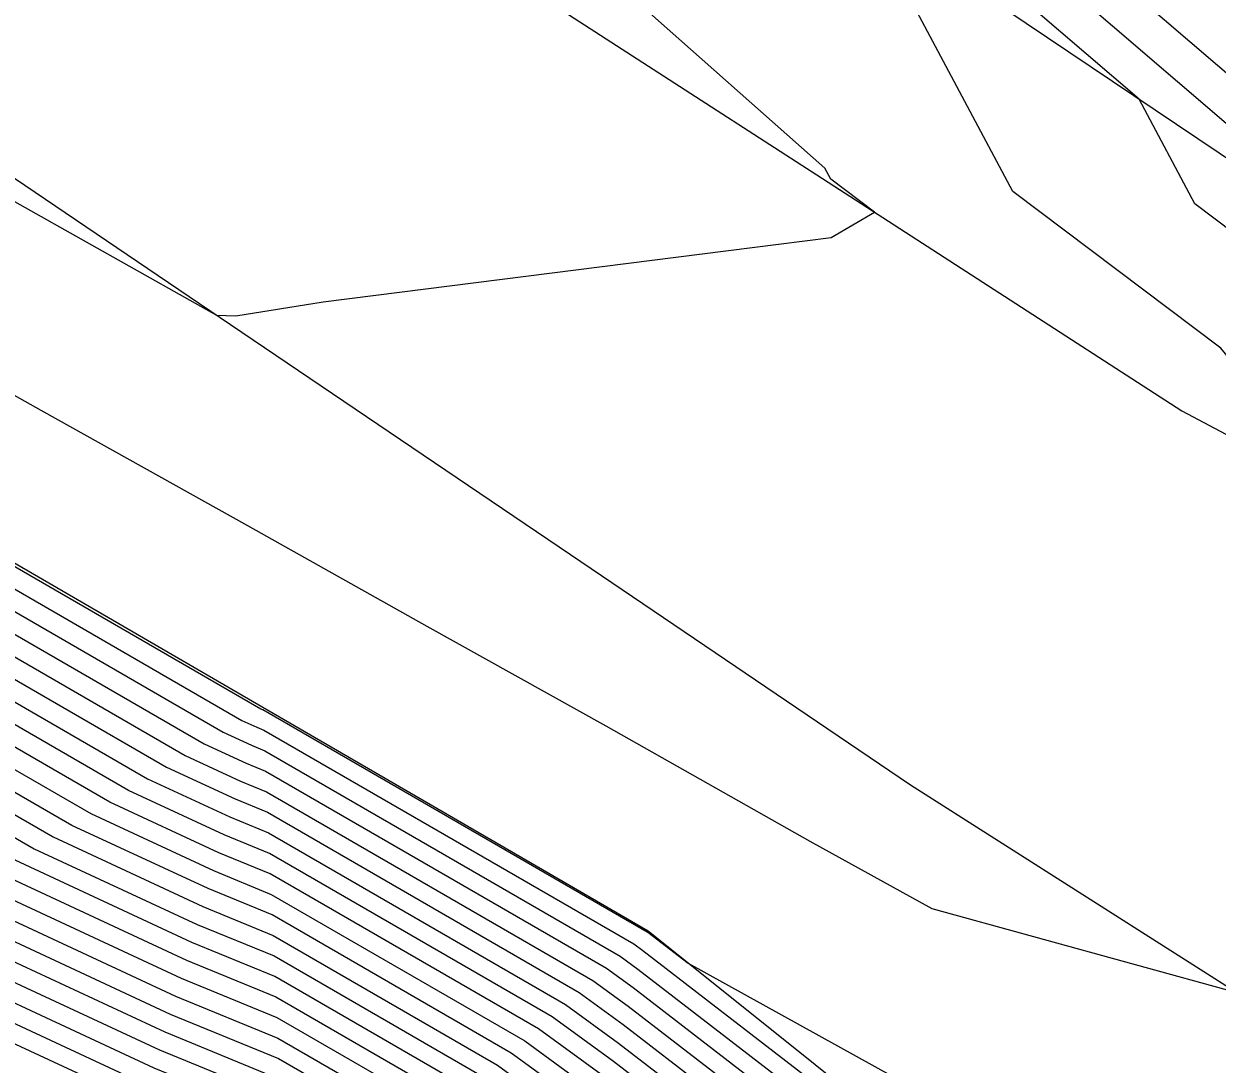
# Model space of a CAD drawing. Extents: x 2188792 to 2191981, y 386090 to 389710.
# Drawn here: x 2189307.37 to 2189328.6, y 386702.06 to 386720.56 of the extents above; entities that cross this region are included whole.
import ezdxf

# ---------------------------------------------------------------- set-up
doc = ezdxf.new("R2010")
doc.units = 0
for name, color, linetype in [('DTM Contours Major', 7, 'Continuous'), ('DTM Contours Minor', 7, 'Continuous'), ('PH Exist DTM Breakline', 7, 'Continuous')]:
    doc.layers.add(name, color=color, linetype=linetype)

msp = doc.modelspace()

# ---------------------------------------------------------------- linework, layer by layer
at = {"layer": 'DTM Contours Major'}
for points in [[(2189350.88, 386706.555), (2189344.627, 386709.166), (2189344.358, 386709.366), (2189339.883, 386711.147), (2189337.744, 386711.965), (2189337.364, 386712.161), (2189336.942, 386712.676), (2189331.419, 386717.501), (2189330.448, 386718.245), (2189325.328, 386722.636), (2189323.285, 386724.202), (2189316.915, 386727.835), (2189315.157, 386729.187), (2189313.366, 386730.564), (2189306.852, 386734.145), (2189305.466, 386735.019), (2189301.292, 386738.533), (2189297.368, 386742.451), (2189295.22, 386743.868), (2189293.396, 386745.356), (2189288.398, 386750.351), (2189286.348, 386752.015), (2189282.846, 386754.607)], [(2189283.924, 386726.215), (2189290.367, 386721.559), (2189290.55, 386721.536), (2189296.917, 386716.947), (2189297.716, 386716.537), (2189297.74, 386716.54), (2189304.088, 386711.981), (2189304.603, 386711.616), (2189310.917, 386707.968), (2189311.421, 386707.734), (2189311.658, 386707.637), (2189317.979, 386703.983), (2189318.297, 386703.751), (2189323.906, 386699.428), (2189324.042, 386699.338), (2189324.263, 386699.155), (2189328.756, 386694.606), (2189330.289, 386694.406), (2189331.889, 386693.845), (2189333.507, 386692.525), (2189336.392, 386690.588), (2189343.366, 386687.541), (2189348.457, 386680.232)], [(2189335.474, 386673.747), (2189333.256, 386681.371), (2189333.035, 386682.085), (2189330.274, 386689.297), (2189330.011, 386689.824), (2189329.029, 386691.947), (2189328.658, 386692.615), (2189323.78, 386697.553), (2189322.876, 386698.301), (2189322.322, 386698.67), (2189317.86, 386702.109), (2189316.768, 386702.905), (2189311.74, 386705.811), (2189310.939, 386706.14), (2189309.237, 386706.931), (2189304.215, 386709.833), (2189302.501, 386711.047), (2189297.452, 386714.673), (2189297.367, 386714.664), (2189294.523, 386716.121), (2189289.459, 386719.771), (2189288.754, 386719.86), (2189283.629, 386723.563)], [(2189283.335, 386720.911), (2189287.141, 386718.161), (2189288.367, 386718.007), (2189292.128, 386715.296), (2189297.019, 386712.79), (2189297.164, 386712.806), (2189300.914, 386710.113), (2189303.827, 386708.049), (2189307.556, 386705.894), (2189310.458, 386704.547), (2189311.823, 386703.986), (2189315.556, 386701.828), (2189317.424, 386700.466), (2189320.737, 386697.913), (2189321.71, 386697.264), (2189323.298, 386695.951), (2189326.92, 386692.283), (2189327.707, 386690.867), (2189328.437, 386689.291), (2189329.024, 386688.111), (2189331.075, 386682.755), (2189331.769, 386680.517)], [(2189285.527, 386716.462), (2189287.275, 386716.243), (2189289.733, 386714.471), (2189296.67, 386710.916), (2189296.876, 386710.939), (2189299.326, 386709.179), (2189303.439, 386706.265), (2189305.876, 386704.857), (2189309.977, 386702.953), (2189311.905, 386702.16), (2189314.345, 386700.75), (2189316.987, 386698.824), (2189319.152, 386697.155), (2189320.544, 386696.227), (2189322.815, 386694.349), (2189325.183, 386691.952), (2189326.385, 386689.787), (2189326.862, 386688.757), (2189327.775, 386686.925), (2189329.115, 386683.425), (2189330.282, 386679.662)], [(2189283.914, 386714.763), (2189286.184, 386714.478), (2189287.338, 386713.646), (2189296.322, 386709.043), (2189296.588, 386709.072), (2189297.739, 386708.245), (2189303.051, 386704.482), (2189304.195, 386703.821), (2189309.495, 386701.359), (2189311.988, 386700.334), (2189313.134, 386699.672), (2189316.551, 386697.181), (2189317.568, 386696.397), (2189319.379, 386695.19), (2189322.333, 386692.747), (2189323.445, 386691.621), (2189325.064, 386688.708), (2189325.287, 386688.224), (2189326.525, 386685.739), (2189327.155, 386684.095), (2189328.794, 386678.807)]]:
    msp.add_lwpolyline(points, dxfattribs=at)
at = {"layer": 'DTM Contours Minor'}
for points in [[(2189350.801, 386706.119), (2189344.37, 386708.406), (2189342.923, 386709.147), (2189337.347, 386711.279), (2189334.851, 386712.569), (2189332.078, 386715.949), (2189330.524, 386717.307), (2189330.25, 386717.516), (2189324.384, 386722.548), (2189323.031, 386723.585), (2189315.721, 386727.753), (2189314.7, 386728.539), (2189313.66, 386729.339), (2189306.16, 386733.46), (2189305.541, 386733.851), (2189300.791, 386737.85), (2189296.326, 386742.309), (2189294.813, 386743.306), (2189293.529, 386744.354), (2189287.879, 386750.001), (2189286.351, 386751.241), (2189282.379, 386754.181), (2189280.61, 386756.105), (2189277.071, 386758.782)], [(2189352.04, 386702.555), (2189346.564, 386705.333), (2189344.418, 386706.096), (2189338.242, 386709.261), (2189336.553, 386709.907), (2189329.825, 386713.383), (2189328.664, 386714.798), (2189324.964, 386717.584), (2189322.498, 386722.216), (2189322.333, 386722.362), (2189314.417, 386725.86), (2189312.642, 386727.217), (2189306.938, 386730.051), (2189304.396, 386731.888), (2189299.954, 386736.259), (2189299.713, 386736.465), (2189298.646, 386737.627), (2189294.242, 386742.024), (2189294.001, 386742.183), (2189293.796, 386742.349), (2189286.842, 386749.3), (2189286.358, 386749.693), (2189281.445, 386753.329)], [(2189286.2, 386731.478), (2189291.924, 386727.63), (2189292.453, 386727.214), (2189298.152, 386723.385), (2189298.711, 386722.941), (2189304.381, 386719.133), (2189304.976, 386718.654), (2189310.799, 386715.382), (2189311.142, 386715.369), (2189312.697, 386715.622), (2189320.798, 386716.645), (2189321.733, 386716.763), (2189322.505, 386717.217), (2189321.725, 386717.804), (2189321.62, 386718.001), (2189317.049, 386722.053), (2189314.988, 386722.964), (2189310.326, 386726.529), (2189308.058, 386727.655), (2189303.384, 386731.032)], [(2189351.48, 386704.307), (2189348.683, 386705.726), (2189344.394, 386707.251), (2189340.583, 386709.204), (2189336.95, 386710.593), (2189332.338, 386712.976), (2189329.602, 386716.311), (2189328.202, 386717.365), (2189327.213, 386719.223), (2189323.439, 386722.459), (2189322.776, 386722.968), (2189314.526, 386727.672), (2189314.242, 386727.89), (2189313.953, 386728.113), (2189308.417, 386731.156)], [(2189285.305, 386729.66), (2189288.683, 386727.389), (2189291.776, 386724.96), (2189294.936, 386722.837), (2189298.292, 386720.172), (2189301.194, 386718.223), (2189304.865, 386715.269), (2189307.673, 386713.692), (2189311.349, 386711.645), (2189314.539, 386709.851), (2189317.723, 386708.077), (2189321.357, 386706.03), (2189323.525, 386704.832), (2189328.947, 386703.333), (2189330.176, 386704.45), (2189331.648, 386703.421), (2189337.198, 386703.603), (2189341.269, 386701.058), (2189347.032, 386698.677), (2189351.321, 386696.077)], [(2189285.442, 386727.148), (2189291.099, 386722.706), (2189291.72, 386722.289), (2189297.872, 386717.404), (2189298.007, 386717.313), (2189299.577, 386716.05), (2189304.723, 386712.354), (2189304.759, 386712.33), (2189311.59, 386708.383), (2189311.613, 386708.372), (2189311.625, 386708.367), (2189318.463, 386704.414), (2189318.471, 386704.408), (2189319.188, 386703.856), (2189324.171, 386701.102), (2189326.42, 386700.48), (2189330.587, 386699.939), (2189338.106, 386697.302), (2189338.149, 386697.266), (2189338.226, 386697.215), (2189341.653, 386695.717), (2189349.617, 386692.427), (2189350.126, 386692.118)], [(2189283.983, 386726.745), (2189290.69, 386721.899), (2189290.769, 386721.889), (2189297.396, 386717.112), (2189297.786, 386716.912), (2189297.797, 386716.913), (2189304.406, 386712.168), (2189304.681, 386711.973), (2189311.253, 386708.176), (2189311.517, 386708.053), (2189311.641, 386708.002), (2189318.221, 386704.199), (2189318.384, 386704.08), (2189324.223, 386699.579), (2189324.275, 386699.545), (2189324.359, 386699.475), (2189326.073, 386697.74), (2189330.438, 386697.173), (2189334.998, 386695.573), (2189335.828, 386694.896), (2189337.309, 386693.902), (2189346.904, 386689.709), (2189349.98, 386685.292)], [(2189283.865, 386725.684), (2189290.045, 386721.219), (2189290.332, 386721.183), (2189296.438, 386716.782), (2189297.646, 386716.163), (2189297.682, 386716.167), (2189303.771, 386711.794), (2189304.526, 386711.259), (2189310.581, 386707.761), (2189311.325, 386707.416), (2189311.674, 386707.272), (2189317.737, 386703.768), (2189318.21, 386703.423), (2189323.589, 386699.276), (2189323.808, 386699.13), (2189324.166, 386698.834), (2189330.048, 386692.879)], [(2189283.806, 386725.154), (2189289.722, 386720.879), (2189290.114, 386720.83), (2189295.959, 386716.617), (2189297.577, 386715.788), (2189297.624, 386715.793), (2189303.453, 386711.607), (2189304.448, 386710.903), (2189310.245, 386707.554), (2189311.228, 386707.097), (2189311.691, 386706.907), (2189317.494, 386703.552), (2189318.122, 386703.094), (2189323.272, 386699.125), (2189323.575, 386698.923), (2189324.07, 386698.514), (2189329.701, 386692.813)], [(2189283.747, 386724.623), (2189289.399, 386720.539), (2189289.895, 386720.477), (2189295.48, 386716.452), (2189297.507, 386715.413), (2189297.567, 386715.42), (2189303.136, 386711.421), (2189304.37, 386710.546), (2189309.909, 386707.346), (2189311.132, 386706.778), (2189311.707, 386706.542), (2189317.252, 386703.337), (2189318.035, 386702.766), (2189322.955, 386698.973), (2189323.342, 386698.715), (2189323.973, 386698.194), (2189329.353, 386692.747), (2189329.558, 386692.379), (2189330.641, 386690.037), (2189330.774, 386689.771), (2189333.819, 386681.817), (2189333.851, 386681.713), (2189334.202, 386680.505)], [(2189283.688, 386724.093), (2189289.077, 386720.2), (2189289.677, 386720.124), (2189295.001, 386716.287), (2189297.437, 386715.038), (2189297.509, 386715.046), (2189302.819, 386711.234), (2189304.293, 386710.189), (2189309.573, 386707.139), (2189311.036, 386706.459), (2189311.724, 386706.177), (2189317.01, 386703.121), (2189317.948, 386702.437), (2189322.638, 386698.822), (2189323.109, 386698.508), (2189323.877, 386697.873), (2189329.006, 386692.681), (2189329.293, 386692.163), (2189330.326, 386689.931), (2189330.524, 386689.534), (2189333.427, 386681.951), (2189333.553, 386681.542), (2189334.943, 386676.768)], [(2189335.063, 386673.969), (2189332.958, 386681.2), (2189332.643, 386682.219), (2189330.024, 386689.059), (2189329.696, 386689.717), (2189328.765, 386691.731), (2189328.31, 386692.548), (2189323.684, 386697.232), (2189322.643, 386698.093), (2189322.005, 386698.519), (2189317.773, 386701.78), (2189316.525, 386702.69), (2189311.757, 386705.446), (2189310.843, 386705.822), (2189308.901, 386706.724), (2189304.138, 386709.476), (2189302.184, 386710.86), (2189297.394, 386714.3), (2189297.298, 386714.289), (2189294.044, 386715.956), (2189289.24, 386719.418), (2189288.431, 386719.52), (2189283.57, 386723.032)], [(2189283.512, 386722.502), (2189288.109, 386719.18), (2189289.022, 386719.066), (2189293.565, 386715.791), (2189297.228, 386713.914), (2189297.336, 386713.926), (2189301.866, 386710.674), (2189304.06, 386709.119), (2189308.565, 386706.517), (2189310.747, 386705.503), (2189311.773, 386705.081), (2189316.283, 386702.474), (2189317.686, 386701.452), (2189321.688, 386698.367), (2189322.41, 386697.886), (2189323.587, 386696.912), (2189327.963, 386692.482), (2189328.5, 386691.515), (2189329.381, 386689.611), (2189329.774, 386688.822), (2189332.251, 386682.353), (2189332.661, 386681.029), (2189334.651, 386674.19)], [(2189334.24, 386674.411), (2189332.364, 386680.859), (2189331.859, 386682.487), (2189329.524, 386688.585), (2189329.066, 386689.504), (2189328.236, 386691.299), (2189327.615, 386692.416), (2189323.491, 386696.592), (2189322.176, 386697.679), (2189321.371, 386698.216), (2189317.598, 386701.123), (2189316.041, 386702.259), (2189311.79, 386704.716), (2189310.651, 386705.184), (2189308.229, 386706.309), (2189303.982, 386708.762), (2189301.549, 386710.487), (2189297.279, 386713.553), (2189297.158, 386713.539), (2189293.086, 386715.626), (2189288.804, 386718.713), (2189287.786, 386718.84), (2189283.453, 386721.972)], [(2189283.394, 386721.441), (2189287.463, 386718.501), (2189288.585, 386718.36), (2189292.607, 386715.461), (2189297.089, 386713.165), (2189297.221, 386713.179), (2189301.231, 386710.3), (2189303.905, 386708.406), (2189307.892, 386706.102), (2189310.554, 386704.865), (2189311.806, 386704.351), (2189315.798, 386702.043), (2189317.511, 386700.795), (2189321.054, 386698.064), (2189321.943, 386697.471), (2189323.394, 386696.271), (2189327.268, 386692.35), (2189327.971, 386691.083), (2189328.751, 386689.397), (2189329.274, 386688.348), (2189331.467, 386682.621), (2189332.066, 386680.688)], [(2189331.471, 386680.346), (2189330.683, 386682.889), (2189328.774, 386687.874), (2189328.122, 386689.184), (2189327.443, 386690.651), (2189326.573, 386692.217), (2189323.201, 386695.631), (2189321.477, 386697.057), (2189320.42, 386697.761), (2189317.337, 386700.138), (2189315.314, 386701.612), (2189311.839, 386703.621), (2189310.362, 386704.228), (2189307.22, 386705.687), (2189303.749, 386707.692), (2189300.596, 386709.926), (2189297.106, 386712.433), (2189296.949, 386712.415), (2189291.649, 386715.131), (2189288.149, 386717.654), (2189286.818, 386717.821), (2189283.276, 386720.38)], [(2189283.217, 386719.85), (2189286.495, 386717.481), (2189287.93, 386717.301), (2189291.17, 386714.966), (2189296.88, 386712.04), (2189297.048, 386712.059), (2189300.279, 386709.74), (2189303.672, 386707.336), (2189306.884, 386705.48), (2189310.265, 386703.909), (2189311.856, 386703.256), (2189315.072, 386701.396), (2189317.249, 386699.809), (2189320.103, 386697.609), (2189321.244, 386696.849), (2189323.105, 386695.31), (2189326.225, 386692.151), (2189327.178, 386690.435), (2189327.807, 386689.077), (2189328.525, 386687.636), (2189330.291, 386683.023), (2189331.174, 386680.175)], [(2189283.158, 386719.32), (2189286.173, 386717.141), (2189287.712, 386716.948), (2189290.691, 386714.801), (2189296.81, 386711.666), (2189296.991, 386711.686), (2189299.961, 386709.553), (2189303.594, 386706.979), (2189306.548, 386705.272), (2189310.169, 386703.59), (2189311.872, 386702.89), (2189314.829, 386701.181), (2189317.162, 386699.481), (2189319.786, 386697.458), (2189321.011, 386696.642), (2189323.008, 386694.99), (2189325.878, 386692.085), (2189326.914, 386690.219), (2189327.492, 386688.971), (2189328.275, 386687.399), (2189329.899, 386683.157), (2189330.876, 386680.004)], [(2189285.85, 386716.802), (2189287.494, 386716.595), (2189290.212, 386714.636), (2189296.74, 386711.291), (2189296.933, 386711.312), (2189299.644, 386709.366), (2189303.516, 386706.622), (2189306.212, 386705.065), (2189310.073, 386703.271), (2189311.889, 386702.525), (2189314.587, 386700.965), (2189317.075, 386699.152), (2189319.469, 386697.306), (2189320.778, 386696.434), (2189322.912, 386694.669), (2189325.53, 386692.019), (2189326.65, 386690.003), (2189327.177, 386688.864), (2189328.025, 386687.162), (2189329.507, 386683.291), (2189330.579, 386679.833)], [(2189285.205, 386716.122), (2189287.057, 386715.89), (2189289.254, 386714.306), (2189296.601, 386710.541), (2189296.818, 386710.566), (2189299.009, 386708.993), (2189303.361, 386705.909), (2189305.54, 386704.65), (2189309.88, 386702.634), (2189311.922, 386701.795), (2189314.103, 386700.534), (2189316.9, 386698.495), (2189318.836, 386697.003), (2189320.311, 386696.02), (2189322.719, 386694.029), (2189324.835, 386691.886), (2189326.121, 386689.571), (2189326.547, 386688.65), (2189327.525, 386686.688), (2189328.723, 386683.559), (2189329.984, 386679.491)], [(2189284.882, 386715.782), (2189286.839, 386715.537), (2189288.775, 386714.141), (2189296.531, 386710.167), (2189296.76, 386710.192), (2189298.691, 386708.806), (2189303.283, 386705.552), (2189305.204, 386704.443), (2189309.784, 386702.315), (2189311.938, 386701.43), (2189313.86, 386700.319), (2189316.813, 386698.167), (2189318.519, 386696.852), (2189320.078, 386695.812), (2189322.622, 386693.708), (2189324.488, 386691.82), (2189325.857, 386689.356), (2189326.232, 386688.544), (2189327.275, 386686.451), (2189328.331, 386683.693), (2189329.687, 386679.32)], [(2189284.559, 386715.442), (2189286.62, 386715.184), (2189288.296, 386713.976), (2189296.461, 386709.792), (2189296.703, 386709.819), (2189298.374, 386708.619), (2189303.206, 386705.195), (2189304.868, 386704.235), (2189309.688, 386701.996), (2189311.955, 386701.065), (2189313.618, 386700.103), (2189316.725, 386697.838), (2189318.202, 386696.7), (2189319.845, 386695.605), (2189322.526, 386693.388), (2189324.14, 386691.754), (2189325.592, 386689.14), (2189325.917, 386688.437), (2189327.025, 386686.214), (2189327.939, 386683.827), (2189329.389, 386679.149)], [(2189284.237, 386715.103), (2189286.402, 386714.831), (2189287.817, 386713.811), (2189296.392, 386709.417), (2189296.645, 386709.445), (2189298.056, 386708.432), (2189303.128, 386704.839), (2189304.531, 386704.028), (2189309.592, 386701.677), (2189311.971, 386700.7), (2189313.376, 386699.888), (2189316.638, 386697.51), (2189317.885, 386696.549), (2189319.612, 386695.398), (2189322.429, 386693.067), (2189323.793, 386691.687), (2189325.328, 386688.924), (2189325.602, 386688.33), (2189326.775, 386685.976), (2189327.547, 386683.961), (2189329.092, 386678.978)]]:
    msp.add_lwpolyline(points, dxfattribs=at)
at = {"layer": 'PH Exist DTM Breakline'}
for points in [[(2189350.894, 386706.136), (2189344.355, 386709.112), (2189337.815, 386712.088), (2189330.173, 386717.231), (2189322.53, 386722.374), (2189314.066, 386727.641), (2189305.602, 386732.907), (2189299.837, 386736.549), (2189293.847, 386741.97), (2189286.361, 386748.975), (2189280.773, 386752.717), (2189275.186, 386756.458), (2189269.598, 386760.2), (2189264.258, 386766.071), (2189258.919, 386771.941), (2189256.544, 386778.518), (2189254.169, 386785.095), (2189251.236, 386792.58)], [(2189245.998, 386757.141), (2189254.21, 386756.681), (2189264.155, 386754.205), (2189271.877, 386749.919), (2189278.396, 386746.281), (2189284.915, 386742.643), (2189290.745, 386738.497), (2189296.575, 386734.351), (2189302.406, 386730.205), (2189308.797, 386726.075), (2189315.189, 386721.944), (2189321.581, 386717.814), (2189327.973, 386713.683), (2189336.207, 386709.311), (2189344.442, 386704.939), (2189352.677, 386700.567), (2189359.866, 386698.283), (2189367.056, 386695.999), (2189374.074, 386695.015), (2189381.092, 386694.032), (2189389.715, 386693.994), (2189398.339, 386693.957), (2189409.732, 386695.17)], [(2189406.773, 386683.091), (2189395.078, 386683.137), (2189387.259, 386683.816), (2189379.439, 386684.495), (2189371.528, 386686.362), (2189362.648, 386688.714), (2189349.965, 386691.586), (2189338.276, 386697.396), (2189330.71, 386702.211), (2189323.145, 386707.025), (2189317.096, 386711.12), (2189311.047, 386715.214), (2189304.998, 386719.309), (2189298.795, 386723.494), (2189292.593, 386727.679), (2189286.39, 386731.864), (2189278.068, 386737.187), (2189269.745, 386742.511), (2189258.103, 386748.38), (2189250.807, 386749.077)], [(2189335.549, 386673.707), (2189333.952, 386681.771), (2189331.284, 386690.255), (2189330.208, 386692.91), (2189324.419, 386699.673), (2189318.476, 386704.426), (2189311.623, 386708.404), (2189304.77, 386712.382), (2189297.852, 386717.269), (2189290.934, 386722.155), (2189284.016, 386727.042), (2189275.806, 386732.202), (2189267.596, 386737.363), (2189256.58, 386743.167), (2189252.311, 386744.74)]]:
    msp.add_lwpolyline(points, dxfattribs=at)

doc.saveas('drawing.dxf')
